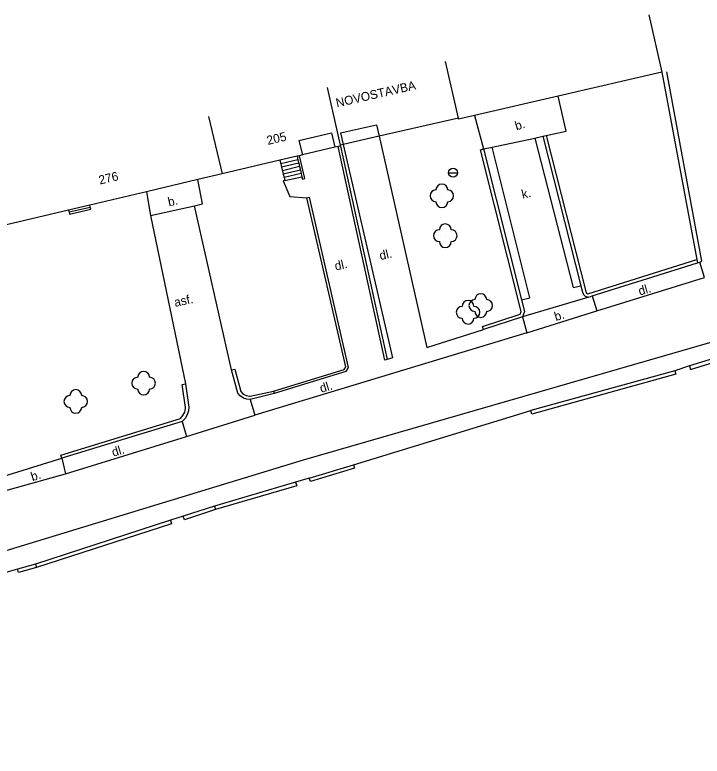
# Model space of a CAD drawing. Extents: x -582162 to -561283, y -1187583 to -1183539.
# Drawn here: x -575071.1 to -575012.8, y -1183822 to -1183759.2 of the extents above; entities that cross this region are included whole.
import ezdxf

# ---------------------------------------------------------------- set-up
doc = ezdxf.new("R2010")
doc.units = 0
for name, color, linetype in [('Vrstva 1', 7, 'Continuous'), ('Vrstva 10', 7, 'Continuous'), ('Vrstva 11', 7, 'Continuous'), ('Vrstva 14', 7, 'Continuous'), ('Vrstva 4', 7, 'Continuous'), ('Vrstva 6', 7, 'Continuous'), ('Vrstva 9', 7, 'Continuous')]:
    doc.layers.add(name, color=color, linetype=linetype)

# ---------------------------------------------------------------- blocks, each defined once
blk = doc.blocks.new('3.130')
at = {"layer": 'Vrstva 1'}
blk.add_circle((0, 0), 0.001, dxfattribs=at)
for centre, start, end in [((0, 1), 0, 180), ((-1, 0), 90, 270), ((1, 0), 270, 90), ((0, -1), 180, 360)]:
    blk.add_arc(centre, 1, start, end, dxfattribs=at)
blk = doc.blocks.new('8.110')
at = {"layer": 'Vrstva 1'}
blk.add_line((-0.75, 0), (0.75, 0), dxfattribs=at)
blk.add_circle((0, 0), 0.75, dxfattribs=at)

msp = doc.modelspace()

# ---------------------------------------------------------------- linework, layer by layer
at = {"layer": 'Vrstva 10'}
for points in [[(-575026.06, -1183769.39), (-575024.37, -1183769.03), (-575025.05, -1183766.06)], [(-575032.12, -1183767.7), (-575031.36, -1183770.53)], [(-575040.22, -1183769.45), (-575036.18, -1183787.37), (-575031.37, -1183785.84)], [(-575030.63, -1183770.37), (-575027.02, -1183769.6)], [(-575027.02, -1183769.6), (-575026.33, -1183769.45)], [(-575027.02, -1183769.6), (-575023.77, -1183782.28), (-575023.13, -1183782.12)], [(-575026.33, -1183769.45), (-575026.06, -1183769.39)], [(-575043.27, -1183770.15), (-575039.09, -1183788.23), (-575039.54, -1183788.38)], [(-575031.36, -1183770.53), (-575030.63, -1183770.37)], [(-575028.14, -1183783.33), (-575027.45, -1183783.15), (-575030.63, -1183770.37)], [(-575055.87, -1183775.35), (-575055.17, -1183775.17), (-575055.57, -1183773.13)], [(-575059.94, -1183774.16), (-575059.6, -1183776.16)], [(-575059.6, -1183776.16), (-575055.87, -1183775.35)], [(-575052.72, -1183789.25), (-575055.87, -1183775.35)], [(-575059.6, -1183776.16), (-575056.63, -1183790.45)], [(-575012.64, -1183781.42), (-575013.05, -1183780.11)], [(-575021.78, -1183784.25), (-575012.64, -1183781.42)], [(-575022.44, -1183783.08), (-575028.06, -1183784.76)], [(-575022.17, -1183782.99), (-575021.78, -1183784.25)], [(-575000, -1183783.42), (-575046.66, -1183796.9), (-575082.88, -1183807.94), (-575106.87, -1183817.05), (-575126.02, -1183825.3), (-575133.54, -1183828.99)], [(-575027.71, -1183786.1), (-575021.78, -1183784.25)], [(-575028.06, -1183784.76), (-575027.71, -1183786.1)], [(-575027.71, -1183786.1), (-575050.76, -1183793.09)], [(-575051.15, -1183791.77), (-575050.76, -1183793.09)], [(-575056.55, -1183794.9), (-575050.76, -1183793.09)], [(-575056.91, -1183793.63), (-575056.55, -1183794.9)], [(-575066.78, -1183798.07), (-575056.55, -1183794.9)], [(-575072.51, -1183798.4), (-575067.1, -1183796.75)], [(-575067.1, -1183796.75), (-575066.78, -1183798.07)], [(-575072.15, -1183799.56), (-575066.78, -1183798.07)]]:
    msp.add_lwpolyline(points, dxfattribs=at)
at = {"layer": 'Vrstva 4'}
for points in [[(-575017.37, -1183759.16), (-575016.25, -1183764.03)], [(-575033.5, -1183767.91), (-575034.6, -1183763.13)], [(-575016.25, -1183764.03), (-575025.05, -1183766.06)], [(-575044.62, -1183765.32), (-575043.51, -1183770.2)], [(-575025.05, -1183766.06), (-575032.12, -1183767.7)], [(-575054.68, -1183767.79), (-575053.52, -1183772.65)], [(-575033.5, -1183767.91), (-575040.22, -1183769.45)], [(-575032.12, -1183767.7), (-575033.48, -1183768.01), (-575033.5, -1183767.91)], [(-575040.44, -1183768.47), (-575040.22, -1183769.45)], [(-575044.26, -1183769.15), (-575043.96, -1183770.39)], [(-575043.49, -1183769.17), (-575043.27, -1183770.15)], [(-575047.02, -1183769.81), (-575046.72, -1183771.04)], [(-575040.22, -1183769.45), (-575043.27, -1183770.15)], [(-575043.96, -1183770.39), (-575046.72, -1183771.04)], [(-575043.68, -1183770.32), (-575043.96, -1183770.39)], [(-575043.49, -1183770.28), (-575043.68, -1183770.32)], [(-575043.27, -1183770.15), (-575043.51, -1183770.2)], [(-575043.51, -1183770.2), (-575043.49, -1183770.28)], [(-575047.17, -1183771.15), (-575048.62, -1183771.49)], [(-575046.97, -1183771.1), (-575047.17, -1183771.15)], [(-575046.72, -1183771.04), (-575046.97, -1183771.1)], [(-575048.62, -1183771.49), (-575053.52, -1183772.65)], [(-575053.52, -1183772.65), (-575055.57, -1183773.13)], [(-575055.57, -1183773.13), (-575059.94, -1183774.16)], [(-575059.94, -1183774.16), (-575064.73, -1183775.29)], [(-575064.73, -1183775.29), (-575066.53, -1183775.71)], [(-575066.53, -1183775.71), (-575071.8, -1183776.95)]]:
    msp.add_lwpolyline(points, dxfattribs=at)
at = {"layer": 'Vrstva 9'}
for points in [[(-575016.25, -1183764.03), (-575013.29, -1183779.89)], [(-575013.05, -1183780.11), (-575012.86, -1183780.05), (-575015.85, -1183764)], [(-575043.49, -1183769.17), (-575040.44, -1183768.47)], [(-575047.02, -1183769.81), (-575044.26, -1183769.15)], [(-575026.33, -1183769.45), (-575023.13, -1183782.12)], [(-575026.06, -1183769.39), (-575022.71, -1183782.62), (-575022.64, -1183782.74), (-575022.52, -1183782.8), (-575013.29, -1183779.89)], [(-575039.54, -1183788.38), (-575039.74, -1183788.42), (-575043.68, -1183770.32)], [(-575043.49, -1183770.28), (-575039.54, -1183788.38)], [(-575031.37, -1183785.84), (-575031.45, -1183785.57), (-575028.27, -1183784.54), (-575028.18, -1183784.3), (-575031.63, -1183770.6), (-575031.36, -1183770.53)], [(-575031.36, -1183770.53), (-575028.14, -1183783.33)], [(-575047.17, -1183771.15), (-575047.1, -1183771.44)], [(-575046.76, -1183772.89), (-575046.72, -1183773.08), (-575046.51, -1183773.03), (-575046.97, -1183771.1)], [(-575048.62, -1183771.49), (-575048.55, -1183771.78)], [(-575047.1, -1183771.44), (-575048.55, -1183771.78)], [(-575048.55, -1183771.78), (-575048.48, -1183772.08)], [(-575047.03, -1183771.73), (-575048.48, -1183772.08)], [(-575047.1, -1183771.44), (-575047.03, -1183771.73)], [(-575047.03, -1183771.73), (-575046.96, -1183772.02)], [(-575048.48, -1183772.08), (-575048.41, -1183772.37)], [(-575046.96, -1183772.02), (-575048.41, -1183772.37)], [(-575048.41, -1183772.37), (-575048.34, -1183772.66)], [(-575046.89, -1183772.32), (-575048.34, -1183772.66)], [(-575046.96, -1183772.02), (-575046.89, -1183772.32)], [(-575046.89, -1183772.32), (-575046.82, -1183772.61)], [(-575048.34, -1183772.66), (-575048.27, -1183772.95)], [(-575046.82, -1183772.61), (-575048.27, -1183772.95)], [(-575048.27, -1183772.95), (-575048.21, -1183773.21)], [(-575048.21, -1183773.21), (-575046.76, -1183772.89)], [(-575046.82, -1183772.61), (-575046.76, -1183772.89)], [(-575048.21, -1183773.21), (-575048.34, -1183773.24), (-575047.77, -1183774.57), (-575046.34, -1183774.66)], [(-575049.17, -1183791.06), (-575043.18, -1183789.21), (-575043.05, -1183789), (-575046.34, -1183774.66)], [(-575046.34, -1183774.66), (-575046.14, -1183774.61), (-575042.84, -1183789.04), (-575043.05, -1183789.38), (-575049.11, -1183791.25)], [(-575066.49, -1183775.87), (-575064.69, -1183775.46)], [(-575066.49, -1183775.87), (-575066.45, -1183776.05), (-575064.65, -1183775.64), (-575064.69, -1183775.46)], [(-575064.69, -1183775.46), (-575064.73, -1183775.29)], [(-575066.53, -1183775.71), (-575066.49, -1183775.87)], [(-575013.29, -1183779.89), (-575013.24, -1183780.17)], [(-575022.17, -1183782.99), (-575013.24, -1183780.17)], [(-575013.24, -1183780.17), (-575013.05, -1183780.11)], [(-575023.13, -1183782.12), (-575022.99, -1183782.68), (-575022.9, -1183782.87), (-575022.76, -1183783), (-575022.59, -1183783.06), (-575022.44, -1183783.08)], [(-575022.44, -1183783.08), (-575022.17, -1183782.99)], [(-575028.14, -1183783.33), (-575027.89, -1183784.31), (-575028.06, -1183784.76)], [(-575028.06, -1183784.76), (-575031.37, -1183785.84)], [(-575008.56, -1183787.27), (-575013.91, -1183788.92)], [(-575013.91, -1183788.92), (-575013.82, -1183789.21), (-575008.47, -1183787.55)], [(-575052.72, -1183789.25), (-575052.45, -1183789.18), (-575051.94, -1183791.1), (-575051.74, -1183791.3), (-575051.49, -1183791.43), (-575051.21, -1183791.49), (-575051.15, -1183791.49), (-575049.17, -1183791.06)], [(-575051.15, -1183791.77), (-575051.42, -1183791.74), (-575051.72, -1183791.64), (-575051.98, -1183791.46), (-575052.19, -1183791.22), (-575052.72, -1183789.25)], [(-575015.15, -1183789.33), (-575027.36, -1183792.71)], [(-575015.15, -1183789.33), (-575015.07, -1183789.62), (-575027.28, -1183793), (-575027.36, -1183792.71)], [(-575013.91, -1183788.92), (-575015.15, -1183789.33)], [(-575067.1, -1183796.75), (-575067.18, -1183796.48), (-575057.05, -1183793.38), (-575056.84, -1183793.13), (-575056.69, -1183792.84), (-575056.62, -1183792.53), (-575056.61, -1183792.44), (-575056.91, -1183790.49), (-575056.63, -1183790.45)], [(-575056.63, -1183790.45), (-575056.33, -1183792.42)], [(-575049.11, -1183791.25), (-575051.15, -1183791.77)], [(-575049.17, -1183791.06), (-575049.11, -1183791.25)], [(-575056.33, -1183792.42), (-575056.36, -1183792.72), (-575056.48, -1183793.07), (-575056.66, -1183793.37), (-575056.91, -1183793.63)], [(-575042.4, -1183797.29), (-575027.36, -1183792.71)], [(-575056.91, -1183793.63), (-575067.1, -1183796.75)], [(-575046.13, -1183798.42), (-575042.4, -1183797.29)], [(-575042.4, -1183797.29), (-575042.31, -1183797.58), (-575046.04, -1183798.71), (-575046.13, -1183798.42)], [(-575047.29, -1183798.78), (-575054.17, -1183800.8)], [(-575047.29, -1183798.78), (-575047.2, -1183799.07), (-575054.08, -1183801.08)], [(-575046.13, -1183798.42), (-575047.29, -1183798.78)], [(-575054.17, -1183800.8), (-575056.81, -1183801.66)], [(-575054.08, -1183801.08), (-575056.72, -1183801.95), (-575056.81, -1183801.66)], [(-575054.17, -1183800.8), (-575054.08, -1183801.08)], [(-575056.81, -1183801.66), (-575057.9, -1183802)], [(-575057.9, -1183802), (-575069.33, -1183805.72)], [(-575057.9, -1183802), (-575057.81, -1183802.29), (-575069.25, -1183806)], [(-575069.33, -1183805.72), (-575070.86, -1183806.15)], [(-575069.33, -1183805.72), (-575069.25, -1183806)], [(-575070.86, -1183806.15), (-575074.83, -1183807.28)], [(-575069.25, -1183806), (-575070.78, -1183806.44), (-575070.86, -1183806.15)]]:
    msp.add_lwpolyline(points, dxfattribs=at)

# ---------------------------------------------------------------- block references
at = {"layer": 'Vrstva 11', "xscale": 0.5, "yscale": 0.5}
for p in [(-575034.9, -1183774.5), (-575034.61, -1183777.88), (-575031.6, -1183783.8), (-575032.68, -1183784.37), (-575060.17, -1183790.38), (-575065.92, -1183791.93)]:
    msp.add_blockref('3.130', p, dxfattribs=at)
at = {"layer": 'Vrstva 9', "xscale": 0.5, "yscale": 0.5}
msp.add_blockref('8.110', (-575033.95, -1183772.54), dxfattribs=at)

# ---------------------------------------------------------------- texts
at = {"layer": 'Vrstva 14'}
for s, rotation, p in [('NOVOSTAVBA', 12.888, (-575043.79, -1183767.01)), ('b.', 16.774, (-575028.58, -1183768.96)), ('k.', 13.305, (-575028.05, -1183774.75)), ('b.', 12.232, (-575058.03, -1183775.4)), ('dl.', 12.892, (-575040.1, -1183779.95)), ('dl.', 12.892, (-575043.89, -1183780.84)), ('dl.', 16.774, (-575018.12, -1183782.96)), ('asf.', 12.232, (-575057.5, -1183783.92)), ('b.', 16.774, (-575025.24, -1183785.12)), ('dl.', 16.866, (-575045.12, -1183791.2)), ('dl.', 17.193, (-575062.74, -1183796.62)), ('b.', 17.007, (-575069.6, -1183798.69))]:
    msp.add_text(s, height=0.75, rotation=rotation, dxfattribs=at).set_placement(p)
at = {"layer": 'Vrstva 6'}
for s, rotation, p in [('205', 13.333, (-575049.64, -1183770.19)), ('276', 13.227, (-575063.88, -1183773.55))]:
    msp.add_text(s, height=0.75, rotation=rotation, dxfattribs=at).set_placement(p)

doc.saveas('drawing.dxf')
